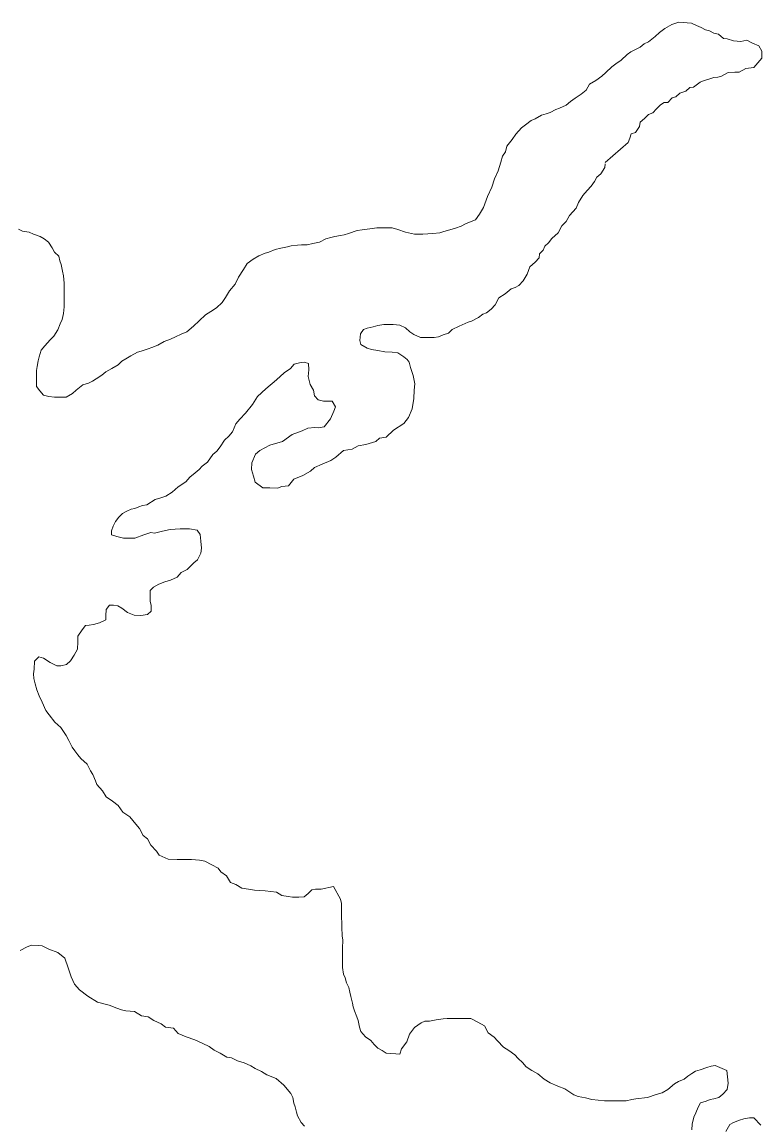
# Model space of a CAD drawing. Extents: x 553962 to 842807, y 8883888 to 9032388.
# Drawn here: x 588036 to 588818, y 8908618 to 8909785 of the extents above; entities that cross this region are included whole.
import ezdxf

# ---------------------------------------------------------------- set-up
doc = ezdxf.new("R2010")
doc.units = 0
doc.header["$LTSCALE"] = 200
doc.layers.add('6', color=7, linetype='Continuous', lineweight=13)

msp = doc.modelspace()

# ---------------------------------------------------------------- linework, layer by layer
at = {"layer": '6'}
for points in [[(588730.7, 8909784.7), (588723.1, 8909782.2), (588715.7, 8909777.8), (588710.3, 8909773.8), (588705.6, 8909769.4), (588698.6, 8909763.7), (588694.1, 8909761.7), (588689.6, 8909758.2), (588684, 8909755.3), (588680, 8909753.3), (588676, 8909750.3), (588669.5, 8909744.3), (588663.9, 8909740.4), (588659.9, 8909737.4), (588653.3, 8909731.4), (588649.3, 8909727.4), (588642.8, 8909723), (588636.2, 8909719), (588632.7, 8909712.5), (588627.2, 8909708.6), (588621.1, 8909704.1), (588616.1, 8909700.6), (588611.6, 8909696.7), (588604.5, 8909693.7), (588600.5, 8909692.2), (588594.5, 8909689.2), (588590.5, 8909687.8), (588585.5, 8909686.3), (588578.9, 8909682.3), (588574.4, 8909680.4), (588568.4, 8909675.9), (588564.4, 8909672.9), (588558.3, 8909666), (588554.3, 8909660.5), (588548.7, 8909653.5), (588547.2, 8909647.5), (588544.1, 8909643), (588542.6, 8909636.5), (588539.5, 8909627.5), (588535.9, 8909619), (588532.9, 8909610.1), (588528.3, 8909600.1), (588524.2, 8909588.6), (588519.7, 8909581.6), (588515.6, 8909575.6), (588511.1, 8909573.6), (588505.1, 8909571.2), (588500.5, 8909568.7), (588494.5, 8909566.7), (588488.5, 8909564.8), (588482, 8909563.3), (588478, 8909561.8), (588470.5, 8909560.9), (588460, 8909560.2), (588451, 8909560.5), (588441.8, 8909562.6), (588433.5, 8909565.3), (588427.4, 8909566.9), (588422.4, 8909567), (588417.9, 8909567), (588411.4, 8909567), (588403.9, 8909566.1), (588395.9, 8909565.1), (588390.4, 8909564.2), (588381.4, 8909561.2), (588376.9, 8909559.8), (588372.9, 8909558.8), (588366.8, 8909557.8), (588362.8, 8909556.8), (588357.3, 8909555.4), (588350.8, 8909551.9), (588343.8, 8909550.5), (588337.8, 8909549), (588331.8, 8909549), (588327.3, 8909548.6), (588320.8, 8909548.1), (588316.7, 8909547.1), (588309.7, 8909545.7), (588303.7, 8909544.2), (588297.2, 8909541.2), (588293.2, 8909540.3), (588286.7, 8909537.3), (588280.6, 8909533.8), (588274.1, 8909529.4), (588270.5, 8909522.9), (588265, 8909514.9), (588261.4, 8909507.4), (588255.4, 8909500.5), (588251.3, 8909493.5), (588247.8, 8909488), (588241.7, 8909482.5), (588235.7, 8909478.6), (588230.2, 8909475.1), (588223.6, 8909468.6), (588217.6, 8909463.2), (588210.5, 8909457.2), (588204.5, 8909454.7), (588198.5, 8909451.8), (588193, 8909449.3), (588186.4, 8909446.8), (588179.9, 8909442.9)], [(588818.5, 8909746.6), (588818.3, 8909753.9), (588815.2, 8909759.4), (588808.5, 8909762.5), (588802.4, 8909765.5), (588796.3, 8909764.3), (588788.3, 8909764.9), (588788.3, 8909764.9), (588781.6, 8909766.8), (588778, 8909767.4), (588772.7, 8909771.9), (588767.7, 8909773), (588763.2, 8909775.5), (588758.7, 8909776.5), (588754.2, 8909779.1), (588749.2, 8909781.1), (588744.2, 8909783.6), (588730.7, 8909784.7)], [(588652.6, 8909636), (588677.2, 8909657.4), (588678.8, 8909661.9), (588680.3, 8909666.4), (588684.8, 8909667.9), (588688.9, 8909674.3), (588689.9, 8909678.8), (588694.4, 8909682.8), (588698.5, 8909686.8), (588703, 8909688.8), (588707, 8909692.8), (588711.1, 8909697.2), (588715.1, 8909699.7), (588719.1, 8909699.7), (588723.6, 8909704.7), (588727.6, 8909705.6), (588731.7, 8909709.6), (588738.2, 8909711.6), (588742.2, 8909715.6), (588746.2, 8909716), (588753.3, 8909721), (588757.3, 8909723), (588761.3, 8909723.9), (588767.8, 8909725.9), (588771.8, 8909726.4), (588775.8, 8909727.3), (588782.8, 8909731.3), (588789.9, 8909731.8), (588794.4, 8909731.7), (588801.4, 8909735.7), (588809.9, 8909736.6), (588818.5, 8909746.6)], [(588353.5, 8909317.1), (588362.6, 8909321), (588368.1, 8909324.5), (588376.1, 8909331.4), (588380.6, 8909332.4), (588385.2, 8909332.9), (588391.7, 8909336.3), (588399.7, 8909337.8), (588410.2, 8909341.2), (588414.2, 8909344.7), (588421.3, 8909345.7), (588428.8, 8909353.1), (588439.9, 8909360.1), (588444.9, 8909366.5), (588448.7, 8909375.7), (588450.5, 8909386.4), (588450.9, 8909395.3), (588451.4, 8909401.9), (588449.6, 8909410.8), (588446.9, 8909419.3), (588445.6, 8909425.1), (588443.4, 8909427.7), (588439.9, 8909430.7), (588433.4, 8909434.7), (588427.5, 8909435.7), (588419.9, 8909435.8), (588412.5, 8909437.3), (588405.5, 8909438.4), (588401, 8909439.9), (588394.5, 8909443.5), (588393.5, 8909448), (588394.1, 8909455), (588397.1, 8909459.5), (588401.1, 8909460.9), (588407.6, 8909462.4), (588412.2, 8909463.9), (588418.7, 8909464.8), (588422.7, 8909464.8), (588428.7, 8909464.8), (588435.7, 8909464.2), (588441.7, 8909461.2), (588446.1, 8909457.2), (588450.6, 8909454.1), (588457.6, 8909451.1), (588461.6, 8909451), (588467.6, 8909451), (588472.1, 8909451), (588476.6, 8909451.9), (588481.6, 8909453.9), (588487.2, 8909455.8), (588490.8, 8909459.4), (588498.5, 8909462.9), (588507.9, 8909467.1), (588507.9, 8909467.1), (588507.9, 8909467.1), (588511.5, 8909468.2), (588518.8, 8909472.2), (588523.3, 8909475.7), (588527.3, 8909477.1), (588532.3, 8909481.1), (588536.4, 8909485.6), (588540.4, 8909493.1), (588540.4, 8909493.1), (588547, 8909497.2), (588553.5, 8909502.5), (588557.5, 8909504), (588561.5, 8909506), (588566.1, 8909510.9), (588570.1, 8909517.9), (588573.2, 8909525.9), (588578.7, 8909530.9), (588582.8, 8909535.4), (588583.3, 8909539.4), (588587.3, 8909543.3), (588588.9, 8909547.8), (588592.9, 8909551.3), (588596.4, 8909555.8), (588603, 8909561.8), (588607, 8909569.2), (588611.6, 8909573.7), (588615.1, 8909580.2), (588622.2, 8909587.7), (588624.7, 8909593.7), (588629.3, 8909601.1), (588633.8, 8909606.6), (588637.9, 8909611.1), (588641.4, 8909616.1), (588644, 8909620.6), (588648, 8909624.1), (588652.5, 8909631), (588652.6, 8909634.9)], [(588179.9, 8909442.9), (588173.4, 8909440.4), (588169.4, 8909439), (588162.3, 8909436.5), (588158.3, 8909435.5), (588151.3, 8909431.6), (588145.8, 8909428.6), (588141.8, 8909426.1), (588137.7, 8909422.1), (588131.2, 8909418.2), (588124.7, 8909414.7), (588120.6, 8909411.2), (588114.6, 8909407.3), (588110.6, 8909404.8), (588106.6, 8909402.8), (588100.5, 8909400.9), (588093.5, 8909395.4), (588089.5, 8909391.9), (588082.9, 8909387.9), (588076.9, 8909388), (588070.4, 8909388), (588064.4, 8909388.6), (588058.9, 8909390.1), (588055, 8909394.7), (588051.5, 8909399.2), (588051.5, 8909403.7), (588051.6, 8909408.2), (588051.6, 8909416.2), (588052.2, 8909420.2), (588053.2, 8909426.2), (588054.2, 8909430.7), (588056.3, 8909437.7), (588060.3, 8909442.2), (588065.9, 8909448.7), (588069.9, 8909452.6), (588074, 8909459.1), (588076.5, 8909465.6), (588078.6, 8909470.1), (588080.1, 8909476.6), (588080.7, 8909483.6), (588080.7, 8909487.6), (588080.7, 8909491.6), (588080.8, 8909499.6), (588080.8, 8909504.1), (588080.8, 8909508.6), (588079.9, 8909516.2), (588078.9, 8909521.2), (588077.5, 8909528.2), (588076, 8909532.2), (588075.1, 8909537.2), (588070.6, 8909541.2), (588068.1, 8909545.8), (588064.2, 8909551.8), (588059.7, 8909555.3), (588055.2, 8909557.9), (588048.2, 8909560.4), (588043.7, 8909562.5), (588036.8, 8909563.5), (588032.3, 8909565.5)], [(588200.1, 8909197.6), (588200.1, 8909197.6), (588204.6, 8909202.4), (588210.6, 8909205.8), (588217.7, 8909212.8), (588221.7, 8909215.8), (588225.2, 8909222.8), (588225.8, 8909228.3), (588225.3, 8909235.8), (588224.4, 8909242.8), (588221.4, 8909247.3), (588221.4, 8909247.3), (588213.1, 8909248.5), (588203.5, 8909248.5), (588192.7, 8909248), (588184.8, 8909246.3), (588176.3, 8909244), (588172.4, 8909244.7), (588164.9, 8909242.2), (588155.3, 8909238.8), (588150.8, 8909238.8), (588143.3, 8909238.8), (588136.3, 8909240.4), (588130.8, 8909242.4), (588130.9, 8909246.4), (588132.4, 8909251.4), (588135, 8909256.4), (588138.5, 8909260.9), (588142.5, 8909264.9), (588147, 8909267.4), (588151.6, 8909269.3), (588155.6, 8909270.3), (588159.6, 8909271.8), (588163.6, 8909273.3), (588168.1, 8909274.2), (588176.9, 8909279.7), (588176.9, 8909279.7), (588183.1, 8909281.4), (588188.2, 8909283.1), (588195, 8909287.6), (588201.2, 8909293.2), (588209.2, 8909298.3), (588213.7, 8909303.4), (588219.3, 8909308), (588223.3, 8909311.4), (588226.7, 8909314.8), (588232.4, 8909319.3), (588238, 8909327.3), (588242.1, 8909330.8), (588245.6, 8909335.3), (588250.2, 8909342.3), (588254.7, 8909346.8), (588258.7, 8909351.2), (588262.3, 8909359.7), (588266.3, 8909364.7), (588272.3, 8909371), (588279.9, 8909380.3), (588285.2, 8909388.8), (588294.1, 8909396.8), (588305.2, 8909406.1), (588313.2, 8909413.7), (588319.9, 8909418.1), (588323.9, 8909423), (588329.7, 8909424.3), (588334.6, 8909424.8), (588339.1, 8909423.4), (588339.5, 8909416.8), (588338.7, 8909409.8), (588340.8, 8909401.2), (588344.4, 8909395.4), (588345.3, 8909389.2), (588349.3, 8909385.2), (588355, 8909383.7), (588364, 8909383.6), (588367.5, 8909377.6), (588365.9, 8909373.1), (588362.4, 8909365.1), (588355.8, 8909356.6), (588349.8, 8909355.6), (588345.8, 8909355.7), (588338.3, 8909355.2), (588332.3, 8909352.3), (588321.7, 8909348.3), (588311.7, 8909340.9), (588298.1, 8909337), (588287.6, 8909331.5), (588283.1, 8909327.6), (588279, 8909318.6), (588278.9, 8909311.6), (588280.9, 8909304.5), (588282.8, 8909298), (588290.8, 8909291.9), (588298.3, 8909291.9), (588306.3, 8909291.8), (588310.8, 8909293.3), (588317.8, 8909294.3), (588323.4, 8909301.2), (588332.9, 8909305.2), (588341, 8909309.6), (588345.5, 8909313.6), (588353.5, 8909317.1)], [(588365.6, 8908870.4), (588352.6, 8908867.4), (588346.6, 8908867.5), (588342.6, 8908867), (588338.6, 8908863), (588334.5, 8908859.6), (588329, 8908859.1), (588322, 8908859.1), (588317.5, 8908859.7), (588311, 8908860.7), (588305.1, 8908864.2), (588293.1, 8908865.8), (588282.1, 8908866.4), (588275.6, 8908867.4), (588268.6, 8908868.5), (588262.1, 8908872.5), (588256.6, 8908874.6), (588252.2, 8908881.6), (588246.2, 8908885.7), (588243.7, 8908889.7), (588236.7, 8908893.2), (588229.3, 8908897.3), (588223.8, 8908898.3), (588215.3, 8908898.9), (588207.8, 8908898.9), (588200.3, 8908899), (588190.8, 8908899.1), (588181.3, 8908903.6), (588178.3, 8908907.7), (588172.4, 8908914.2), (588168.9, 8908920.7), (588164.4, 8908924.3), (588160.5, 8908931.8), (588156.5, 8908936.3), (588150.1, 8908943.9), (588142.6, 8908948.9), (588137.7, 8908956), (588131.7, 8908960.5), (588125.2, 8908965.1), (588121.3, 8908971.6), (588115.3, 8908978.2), (588113.9, 8908982.2), (588110.9, 8908988.7), (588108.4, 8908992.7), (588105, 8908999.8), (588098.5, 8909005.8), (588095.1, 8909009.8), (588092.1, 8909013.9), (588089.1, 8909017.9), (588085.7, 8909024.9), (588082.7, 8909029.9), (588077.3, 8909038.5), (588070.8, 8909044.1), (588064.9, 8909052.1), (588061.4, 8909056.6), (588057.5, 8909065.2), (588054.2, 8909071.9), (588051.7, 8909078.4), (588049.9, 8909084.8), (588048.6, 8909090.5), (588048.2, 8909095.2), (588049.1, 8909100.4), (588049.3, 8909108.8), (588053.8, 8909113.3), (588058.8, 8909111.7), (588065.8, 8909107.2), (588072.8, 8909103.6), (588077.3, 8909103.6), (588083.3, 8909105.1), (588087.3, 8909109), (588091.4, 8909115), (588094.9, 8909121.5), (588095, 8909129), (588095, 8909135), (588099.6, 8909142), (588103.1, 8909146.5), (588107.1, 8909146.9), (588111.6, 8909147.4), (588118.1, 8909149.4), (588124.7, 8909152.3), (588124.7, 8909156.8), (588125.2, 8909163.4), (588128.8, 8909167.8), (588132.8, 8909168.1), (588137.6, 8909167.3), (588141.8, 8909164.8), (588147.7, 8909160.2), (588154.7, 8909157.2), (588161.7, 8909157.1), (588168.7, 8909158.1), (588172.8, 8909161.5), (588172.8, 8909167.6), (588171.8, 8909172.1), (588171.8, 8909180), (588171.8, 8909183.4), (588171.8, 8909183.4), (588175.2, 8909186.8), (588180.8, 8909190.2), (588187.1, 8909192.5), (588193.3, 8909194.2), (588200.1, 8909197.6)], [(588781.3, 8908675.8), (588768.9, 8908680.9), (588764.8, 8908680.4), (588760.3, 8908679), (588753.3, 8908676.5), (588748.3, 8908675.1), (588744.3, 8908672.6), (588740.3, 8908669.6), (588736.2, 8908666.6), (588730.2, 8908664.2), (588726.2, 8908661.7), (588719.1, 8908655.7), (588713.1, 8908652.2), (588706.6, 8908650.3), (588697.6, 8908647.3), (588685.1, 8908645.9), (588681, 8908644.9), (588675, 8908643.5), (588668, 8908643.5), (588662, 8908643.6), (588656, 8908643.6), (588652, 8908643.6), (588645.5, 8908644.2), (588638.5, 8908645.2), (588632, 8908646.8), (588624.1, 8908648.3), (588619.6, 8908649.9), (588610.1, 8908656.4), (588602.6, 8908659), (588594.6, 8908662.6), (588588.2, 8908666.6), (588581.7, 8908672.2), (588575.2, 8908675.7), (588569.3, 8908679.7), (588565.3, 8908684.3), (588560.8, 8908688.3), (588557.3, 8908692.3), (588550.9, 8908696.9), (588545.4, 8908700.4), (588539, 8908707), (588535.5, 8908711), (588529, 8908715.6), (588525.1, 8908723.1), (588518.1, 8908726.7), (588510.6, 8908730.7), (588503.1, 8908730.8), (588493.6, 8908730.8), (588485.6, 8908730.9), (588481.6, 8908730.4), (588474.1, 8908729.4), (588467.1, 8908728), (588462.1, 8908728), (588458.1, 8908726), (588451, 8908721.1), (588446, 8908714.1), (588442.9, 8908706.1), (588437.3, 8908698.6), (588435.8, 8908693.1), (588431.3, 8908693.2), (588425.8, 8908693.7), (588421.3, 8908694.2), (588416.8, 8908696.8), (588412.3, 8908699.3), (588408.4, 8908703.3), (588404.9, 8908707.4), (588399.4, 8908711.4), (588394.5, 8908716.9), (588393, 8908721.5), (588391.6, 8908728.5), (588390.1, 8908732.5), (588387.6, 8908739), (588386.2, 8908743), (588385.7, 8908747.1), (588383.7, 8908754.1), (588382.8, 8908758.6), (588381.8, 8908763.6), (588379.3, 8908768.6), (588377.9, 8908773.6), (588375.9, 8908777.7), (588375, 8908784.7), (588375, 8908789.7), (588375.1, 8908799.2), (588375.1, 8908805.2), (588375.2, 8908813.7), (588374.7, 8908818.2), (588374.3, 8908827.2), (588374.3, 8908831.7), (588373.9, 8908837.8), (588373.9, 8908843.3), (588374, 8908847.3), (588374, 8908852.3), (588373, 8908856.8), (588365.6, 8908870.4)], [(588034.1, 8908802.8), (588041.6, 8908806.7), (588046.1, 8908808.2), (588053.1, 8908808.1), (588057.6, 8908807.6), (588064.6, 8908804.1), (588074.1, 8908800.5), (588081.4, 8908794.7), (588085.1, 8908784.4), (588088, 8908774.9), (588091.7, 8908766.9), (588096.8, 8908761.1), (588105.6, 8908754.5), (588105.6, 8908754.5), (588115.8, 8908747.9), (588115.8, 8908747.9), (588128.2, 8908745), (588128.2, 8908745), (588136.5, 8908741.8), (588141.5, 8908739.8), (588146, 8908738.8), (588155, 8908738.2), (588162.4, 8908733.7), (588169.4, 8908732.6), (588175.4, 8908728.6), (588183.4, 8908725), (588187.8, 8908721.5), (588196.3, 8908720.4), (588201.3, 8908714.9), (588209.8, 8908711.3), (588218.8, 8908708.2), (588227.2, 8908704.2), (588234.2, 8908701.1), (588239.2, 8908697.1), (588245.7, 8908694.1), (588252.6, 8908690), (588257.6, 8908689), (588264.1, 8908685.9), (588271.1, 8908683.9), (588278.1, 8908680.8), (588282.6, 8908677.8), (588289.5, 8908674.7), (588295, 8908671.2), (588305, 8908667.1), (588313, 8908660.3), (588320.4, 8908651.3), (588322.4, 8908647.3), (588323.4, 8908641.3), (588324.8, 8908637.3), (588326.3, 8908631.8), (588327.3, 8908627.8), (588331.2, 8908620.7), (588334.7, 8908616.7)], [(588744.3, 8908613), (588744.9, 8908619), (588746.4, 8908626.5), (588748.5, 8908631), (588751, 8908637), (588753.6, 8908641.5), (588759.6, 8908643.4), (588763.6, 8908644.9), (588767.6, 8908645.9), (588773.1, 8908647.3), (588777.1, 8908650.8), (588781.7, 8908655.8), (588782.7, 8908662.3), (588781.3, 8908675.8)], [(588817.4, 8908618), (588810, 8908625.6), (588805.5, 8908625.6), (588799.4, 8908624.6), (588794.9, 8908623.2), (588788.4, 8908620.7), (588784.4, 8908618.7), (588780.3, 8908611.2)]]:
    msp.add_lwpolyline(points, dxfattribs=at)

doc.saveas('drawing.dxf')
